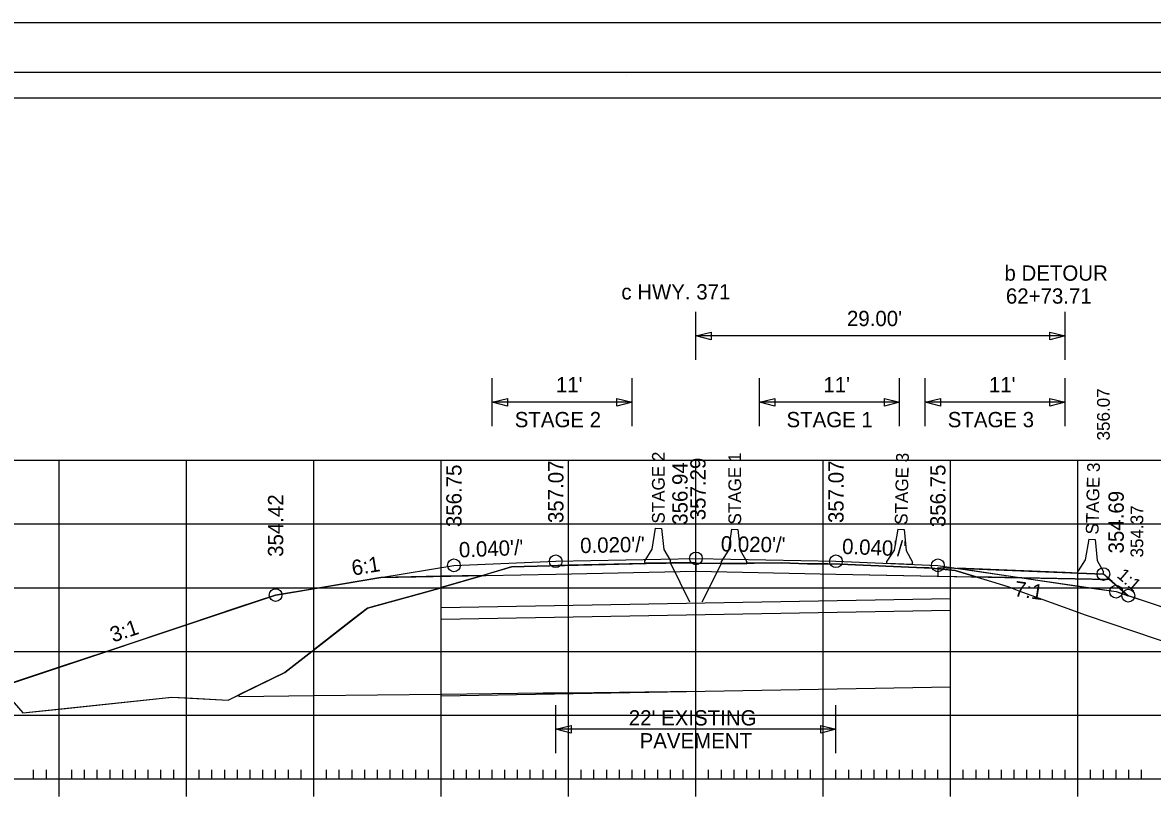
# Model space of a CAD drawing. Extents: x 1368910 to 1369601, y 380116 to 380950.
# Drawn here: x 1369384.7 to 1369473.4, y 380462.3 to 380523.8 of the extents above; entities that cross this region are included whole.
import ezdxf

# ---------------------------------------------------------------- set-up
doc = ezdxf.new("R2010")
doc.units = 0
for name, color, linetype in [('_STAGE 1 CUT', 7, 'Continuous'), ('_STAGE 1 FILL', 7, 'Continuous'), ('_STAGE 2 CUT', 7, 'Continuous'), ('_STAGE 2 FILL', 7, 'Continuous'), ('_STAGE 4 CUT', 7, 'Continuous'), ('Notes', 7, 'Continuous'), ('R_Alt Surface', 7, 'Continuous'), ('R_Axis', 7, 'Continuous'), ('R_Border', 7, 'Continuous'), ('R_CONC BARRIER', 7, 'Continuous'), ('R_Detour', 7, 'Continuous'), ('R_Detour Surface', 7, 'Continuous'), ('R_Exist Surface', 7, 'Continuous'), ('R_Fin Surface', 7, 'Continuous'), ('R_Grid', 7, 'Continuous'), ('R_No Plot', 7, 'Continuous'), ('R_ROW Annot', 7, 'Continuous'), ('R_Water', 7, 'Continuous'), ('R_Xsect Elev', 7, 'Continuous'), ('R_Xsect Elev Detour', 7, 'Continuous'), ('R_Xsect Slope', 7, 'Continuous')]:
    doc.layers.add(name, color=color, linetype=linetype)

msp = doc.modelspace()

# ---------------------------------------------------------------- linework, layer by layer
at = {"layer": '_STAGE 1 CUT'}
for p, q in [((1369417.59, 380479.421), (1369417.584, 380479.421)), ((1369417.59, 380479.422), (1369417.59, 380479.421)), ((1369407.59, 380474.547), (1369407.59, 380474.421)), ((1369407.59, 380474.421), (1369407.428, 380474.421)), ((1369401.707, 380471.019), (1369401.707, 380470.879))]:
    msp.add_line(p, q, dxfattribs=at)
for points in [[(1369437.59, 380481.358), (1369437.453, 380481.364), (1369437.4, 380481.362), (1369437.226, 380481.365), (1369435.665, 380481.359), (1369435.59, 380481.357), (1369435.266, 380481.347), (1369434.761, 380481.344), (1369427.59, 380481.175), (1369427.272, 380481.167), (1369426.922, 380481.156), (1369426.76, 380481.155), (1369426.129, 380481.144), (1369423.12, 380481.045), (1369420.849, 380480.379), (1369417.59, 380479.422)], [(1369437.59, 380471.291), (1369437.59, 380474.421), (1369437.59, 380477.292), (1369437.59, 380478.292), (1369437.59, 380479.421), (1369437.59, 380480.714), (1369437.59, 380481.358)], [(1369417.584, 380479.421), (1369416.004, 380478.957), (1369412.468, 380478.003), (1369411.793, 380477.821), (1369410.717, 380476.983), (1369407.59, 380474.547)], [(1369407.428, 380474.421), (1369405.312, 380472.773), (1369401.707, 380471.019)], [(1369401.707, 380470.879), (1369407.59, 380470.947), (1369417.59, 380471.062), (1369425.59, 380471.154), (1369427.59, 380471.177), (1369437.59, 380471.291)]]:
    msp.add_lwpolyline(points, dxfattribs=at)
at = {"layer": '_STAGE 1 FILL'}
for p, q in [((1369417.59, 380480.314), (1369412.863, 380480.219)), ((1369417.59, 380479.422), (1369420.849, 380480.379)), ((1369420.849, 380480.379), (1369417.59, 380480.314)), ((1369416.004, 380478.957), (1369417.584, 380479.421)), ((1369417.584, 380479.421), (1369417.59, 380479.422)), ((1369410.717, 380476.983), (1369411.793, 380477.821)), ((1369407.59, 380474.547), (1369410.717, 380476.983)), ((1369407.428, 380474.421), (1369407.59, 380474.547)), ((1369405.312, 380472.773), (1369407.428, 380474.421))]:
    msp.add_line(p, q, dxfattribs=at)
for points in [[(1369412.863, 380480.219), (1369408.072, 380479.421), (1369407.59, 380479.34), (1369404.59, 380478.84), (1369401.707, 380477.88), (1369397.59, 380476.507), (1369391.331, 380474.421), (1369387.59, 380473.174), (1369382.958, 380471.63)], [(1369411.793, 380477.821), (1369412.468, 380478.003), (1369416.004, 380478.957)], [(1369382.958, 380471.63), (1369383.222, 380471.359), (1369384.74, 380469.592), (1369387.59, 380469.896), (1369396.43, 380470.839), (1369397.59, 380470.777), (1369400.852, 380470.603), (1369401.707, 380471.019), (1369405.312, 380472.773)]]:
    msp.add_lwpolyline(points, dxfattribs=at)
at = {"layer": '_STAGE 2 CUT'}
for p, q in [((1369437.59, 380481.358), (1369437.59, 380480.714)), ((1369456.59, 380480.334), (1369459.593, 380480.274))]:
    msp.add_line(p, q, dxfattribs=at)
for points in [[(1369459.593, 380480.274), (1369457.961, 380480.777), (1369456.59, 380480.911), (1369456.114, 380480.958), (1369455.879, 380480.975), (1369455.518, 380480.989), (1369448.918, 380481.254), (1369447.952, 380481.284), (1369447.747, 380481.29), (1369446.357, 380481.295), (1369444.967, 380481.357), (1369444.337, 380481.366), (1369441.591, 380481.342), (1369439.996, 380481.329), (1369439.59, 380481.325), (1369439.547, 380481.325), (1369437.638, 380481.356), (1369437.59, 380481.358)], [(1369437.59, 380480.714), (1369448.59, 380480.494), (1369456.59, 380480.334)], [(1369456.59, 380480.334), (1369456.59, 380480.334)]]:
    msp.add_lwpolyline(points, dxfattribs=at)
at = {"layer": '_STAGE 2 FILL'}
for p, q in [((1369463.182, 380480.202), (1369459.593, 380480.274)), ((1369470.078, 380480.064), (1369463.182, 380480.202)), ((1369471.547, 380478.791), (1369470.078, 380480.064)), ((1369486.655, 380473.755), (1369471.547, 380478.791))]:
    msp.add_line(p, q, dxfattribs=at)
for points in [[(1369459.593, 380480.274), (1369461.396, 380479.718), (1369462.172, 380479.488), (1369462.957, 380479.169), (1369467.384, 380477.57), (1369468.157, 380477.297), (1369475.664, 380474.758), (1369478.829, 380473.163), (1369479.747, 380473.116), (1369481.303, 380473.174), (1369482.013, 380474.622), (1369486.38, 380473.721), (1369486.655, 380473.755)], [(1369463.182, 380480.202), (1369463.182, 380480.202)]]:
    msp.add_lwpolyline(points, dxfattribs=at)
at = {"layer": '_STAGE 4 CUT'}
for p, q in [((1369467.59, 380480.567), (1369467.59, 380480.567)), ((1369470.59, 380479.11), (1369471.547, 380478.791))]:
    msp.add_line(p, q, dxfattribs=at)
for points in [[(1369467.59, 380480.567), (1369466.59, 380480.607), (1369458.141, 380480.945)], [(1369458.141, 380480.945), (1369463.182, 380480.202), (1369467.59, 380479.552), (1369468.48, 380479.421), (1369470.59, 380479.11)], [(1369467.592, 380480.567), (1369467.59, 380480.567)], [(1369471.547, 380478.791), (1369470.82, 380479.421), (1369470.275, 380479.893), (1369469.59, 380480.487), (1369467.592, 380480.567)]]:
    msp.add_lwpolyline(points, dxfattribs=at)
at = {"layer": 'R_Alt Surface'}
for points in [[(1369456.59, 380481.007), (1369456.59, 380480.334), (1369470.078, 380480.064)], [(1369412.863, 380480.219), (1369426.59, 380480.494), (1369437.59, 380480.714), (1369448.59, 380480.494), (1369463.182, 380480.202)]]:
    msp.add_lwpolyline(points, dxfattribs=at)
at = {"layer": 'R_Axis'}
for p, q in [((1369387.59, 380463.021), (1369387.59, 380465.821)), ((1369397.59, 380463.021), (1369397.59, 380465.821)), ((1369407.59, 380463.021), (1369407.59, 380465.821)), ((1369417.59, 380463.021), (1369417.59, 380465.821)), ((1369427.59, 380463.021), (1369427.59, 380465.821)), ((1369437.59, 380463.021), (1369437.59, 380465.821)), ((1369447.59, 380463.021), (1369447.59, 380465.821)), ((1369457.59, 380463.021), (1369457.59, 380465.821)), ((1369467.59, 380463.021), (1369467.59, 380465.821)), ((1369385.59, 380464.421), (1369385.59, 380465.121)), ((1369386.59, 380464.421), (1369386.59, 380465.121)), ((1369388.59, 380464.421), (1369388.59, 380465.121)), ((1369389.59, 380464.421), (1369389.59, 380465.121)), ((1369390.59, 380464.421), (1369390.59, 380465.121)), ((1369391.59, 380464.421), (1369391.59, 380465.121)), ((1369392.59, 380464.421), (1369392.59, 380465.121)), ((1369393.59, 380464.421), (1369393.59, 380465.121)), ((1369394.59, 380464.421), (1369394.59, 380465.121)), ((1369395.59, 380464.421), (1369395.59, 380465.121)), ((1369396.59, 380464.421), (1369396.59, 380465.121)), ((1369398.59, 380464.421), (1369398.59, 380465.121)), ((1369399.59, 380464.421), (1369399.59, 380465.121)), ((1369400.59, 380464.421), (1369400.59, 380465.121)), ((1369401.59, 380464.421), (1369401.59, 380465.121)), ((1369402.59, 380464.421), (1369402.59, 380465.121)), ((1369403.59, 380464.421), (1369403.59, 380465.121)), ((1369404.59, 380464.421), (1369404.59, 380465.121)), ((1369405.59, 380464.421), (1369405.59, 380465.121)), ((1369406.59, 380464.421), (1369406.59, 380465.121)), ((1369408.59, 380464.421), (1369408.59, 380465.121)), ((1369409.59, 380464.421), (1369409.59, 380465.121)), ((1369410.59, 380464.421), (1369410.59, 380465.121)), ((1369411.59, 380464.421), (1369411.59, 380465.121)), ((1369412.59, 380464.421), (1369412.59, 380465.121)), ((1369413.59, 380464.421), (1369413.59, 380465.121)), ((1369414.59, 380464.421), (1369414.59, 380465.121)), ((1369415.59, 380464.421), (1369415.59, 380465.121)), ((1369416.59, 380464.421), (1369416.59, 380465.121)), ((1369418.59, 380464.421), (1369418.59, 380465.121)), ((1369419.59, 380464.421), (1369419.59, 380465.121)), ((1369420.59, 380464.421), (1369420.59, 380465.121)), ((1369421.59, 380464.421), (1369421.59, 380465.121)), ((1369422.59, 380464.421), (1369422.59, 380465.121)), ((1369423.59, 380464.421), (1369423.59, 380465.121)), ((1369424.59, 380464.421), (1369424.59, 380465.121)), ((1369425.59, 380464.421), (1369425.59, 380465.121)), ((1369426.59, 380464.421), (1369426.59, 380465.121)), ((1369428.59, 380464.421), (1369428.59, 380465.121)), ((1369429.59, 380464.421), (1369429.59, 380465.121)), ((1369430.59, 380464.421), (1369430.59, 380465.121)), ((1369431.59, 380464.421), (1369431.59, 380465.121)), ((1369432.59, 380464.421), (1369432.59, 380465.121)), ((1369433.59, 380464.421), (1369433.59, 380465.121)), ((1369434.59, 380464.421), (1369434.59, 380465.121)), ((1369435.59, 380464.421), (1369435.59, 380465.121)), ((1369436.59, 380464.421), (1369436.59, 380465.121)), ((1369438.59, 380464.421), (1369438.59, 380465.121)), ((1369439.59, 380464.421), (1369439.59, 380465.121)), ((1369440.59, 380464.421), (1369440.59, 380465.121)), ((1369441.59, 380464.421), (1369441.59, 380465.121)), ((1369442.59, 380464.421), (1369442.59, 380465.121)), ((1369443.59, 380464.421), (1369443.59, 380465.121)), ((1369444.59, 380464.421), (1369444.59, 380465.121)), ((1369445.59, 380464.421), (1369445.59, 380465.121)), ((1369446.59, 380464.421), (1369446.59, 380465.121)), ((1369448.59, 380464.421), (1369448.59, 380465.121)), ((1369449.59, 380464.421), (1369449.59, 380465.121)), ((1369450.59, 380464.421), (1369450.59, 380465.121)), ((1369451.59, 380464.421), (1369451.59, 380465.121)), ((1369452.59, 380464.421), (1369452.59, 380465.121)), ((1369453.59, 380464.421), (1369453.59, 380465.121)), ((1369454.59, 380464.421), (1369454.59, 380465.121)), ((1369455.59, 380464.421), (1369455.59, 380465.121)), ((1369456.59, 380464.421), (1369456.59, 380465.121)), ((1369458.59, 380464.421), (1369458.59, 380465.121)), ((1369459.59, 380464.421), (1369459.59, 380465.121)), ((1369460.59, 380464.421), (1369460.59, 380465.121)), ((1369461.59, 380464.421), (1369461.59, 380465.121)), ((1369462.59, 380464.421), (1369462.59, 380465.121)), ((1369463.59, 380464.421), (1369463.59, 380465.121)), ((1369464.59, 380464.421), (1369464.59, 380465.121)), ((1369465.59, 380464.421), (1369465.59, 380465.121)), ((1369466.59, 380464.421), (1369466.59, 380465.121)), ((1369468.59, 380464.421), (1369468.59, 380465.121)), ((1369469.59, 380464.421), (1369469.59, 380465.121)), ((1369470.59, 380464.421), (1369470.59, 380465.121)), ((1369471.59, 380464.421), (1369471.59, 380465.121)), ((1369472.59, 380464.421), (1369472.59, 380465.121)), ((1369297.59, 380464.421), (1369577.59, 380464.421))]:
    msp.add_line(p, q, dxfattribs=at)
at = {"layer": 'R_Border'}
for p, q in [((1369279.59, 380519.881), (1369595.77, 380519.881)), ((1369432.11, 380519.621), (1369432.11, 380519.621)), ((1369432.11, 380519.621), (1369432.11, 380519.621))]:
    msp.add_line(p, q, dxfattribs=at)
at = {"layer": 'R_CONC BARRIER'}
for p, q in [((1369434.394, 380484.084), (1369434.894, 380484.074)), ((1369440.394, 380484.01), (1369440.894, 380484)), ((1369453.447, 380484.002), (1369453.947, 380483.982)), ((1369468.449, 380483.235), (1369468.948, 380483.215)), ((1369433.59, 380481.399), (1369433.594, 380481.566)), ((1369433.59, 380481.399), (1369435.59, 380481.359)), ((1369435.59, 380481.359), (1369435.593, 380481.526)), ((1369439.59, 380481.325), (1369439.593, 380481.492)), ((1369439.59, 380481.325), (1369441.59, 380481.285)), ((1369441.59, 380481.285), (1369441.593, 380481.452)), ((1369452.59, 380481.334), (1369452.597, 380481.5)), ((1369452.59, 380481.334), (1369454.588, 380481.254)), ((1369454.588, 380481.254), (1369454.595, 380481.42)), ((1369467.592, 380480.567), (1369467.598, 380480.734)), ((1369467.592, 380480.567), (1369469.59, 380480.487)), ((1369469.59, 380480.487), (1369469.597, 380480.654))]:
    msp.add_line(p, q, dxfattribs=at)
for points in [[(1369434.394, 380484.084), (1369434.143, 380482.446), (1369433.594, 380481.566)], [(1369434.894, 380484.074), (1369435.08, 380482.427), (1369435.593, 380481.526)], [(1369440.394, 380484.01), (1369440.142, 380482.372), (1369439.593, 380481.492)], [(1369440.894, 380484), (1369441.079, 380482.353), (1369441.593, 380481.452)], [(1369453.447, 380484.002), (1369453.163, 380482.369), (1369452.597, 380481.5)], [(1369453.947, 380483.982), (1369454.1, 380482.331), (1369454.595, 380481.42)], [(1369468.449, 380483.235), (1369468.165, 380481.602), (1369467.598, 380480.734)], [(1369468.948, 380483.215), (1369469.101, 380481.565), (1369469.597, 380480.654)]]:
    msp.add_lwpolyline(points, dxfattribs=at)
at = {"layer": 'R_Detour'}
for p, q in [((1369437.126, 380478.287), (1369435.59, 380481.359)), ((1369438.076, 380478.297), (1369439.59, 380481.325))]:
    msp.add_line(p, q, dxfattribs=at)
at = {"layer": 'R_Detour Surface'}
msp.add_lwpolyline([(1369456.59, 380481.007), (1369469.59, 380480.487), (1369470.078, 380480.064), (1369471.547, 380478.791)], dxfattribs=at)
at = {"layer": 'R_Exist Surface'}
msp.add_lwpolyline([(1369383.222, 380471.359), (1369384.74, 380469.592), (1369396.43, 380470.839), (1369400.852, 380470.603), (1369405.312, 380472.773), (1369411.793, 380477.821), (1369416.004, 380478.957), (1369423.12, 380481.045), (1369426.129, 380481.144), (1369426.76, 380481.155), (1369426.922, 380481.156), (1369427.272, 380481.167), (1369434.761, 380481.344), (1369435.266, 380481.347), (1369435.665, 380481.359), (1369437.226, 380481.365), (1369437.4, 380481.362), (1369437.453, 380481.364), (1369437.638, 380481.356), (1369439.547, 380481.325), (1369439.996, 380481.329), (1369444.337, 380481.366), (1369444.967, 380481.357), (1369446.357, 380481.295), (1369447.747, 380481.29), (1369447.952, 380481.284), (1369448.918, 380481.254), (1369455.518, 380480.989), (1369455.879, 380480.975), (1369456.114, 380480.958), (1369457.961, 380480.777), (1369461.396, 380479.718), (1369462.172, 380479.488), (1369462.957, 380479.169), (1369467.384, 380477.57), (1369468.157, 380477.297), (1369475.664, 380474.758)], dxfattribs=at)
at = {"layer": 'R_Fin Surface'}
msp.add_lwpolyline([(1369356.006, 380476.231), (1369364.173, 380473.507), (1369371.812, 380470.962), (1369380.955, 380470.962), (1369404.59, 380478.84), (1369412.863, 380480.219), (1369418.59, 380481.174), (1369426.59, 380481.494), (1369437.59, 380481.714), (1369448.59, 380481.494), (1369456.59, 380481.174), (1369463.182, 380480.202), (1369470.59, 380479.11), (1369491.008, 380472.304), (1369498.437, 380472.304), (1369504.565, 380474.345), (1369512.93, 380477.135)], dxfattribs=at)
at = {"layer": 'R_Grid'}
for p, q in [((1369297.59, 380489.421), (1369577.59, 380489.421)), ((1369387.59, 380464.421), (1369387.59, 380489.421)), ((1369397.59, 380464.421), (1369397.59, 380489.421)), ((1369407.59, 380464.421), (1369407.59, 380489.421)), ((1369417.59, 380464.421), (1369417.59, 380489.421)), ((1369427.59, 380464.421), (1369427.59, 380489.421)), ((1369437.59, 380464.421), (1369437.59, 380489.421)), ((1369447.59, 380464.421), (1369447.59, 380489.421)), ((1369457.59, 380464.421), (1369457.59, 380489.421)), ((1369467.59, 380464.421), (1369467.59, 380489.421)), ((1369297.59, 380484.421), (1369577.59, 380484.421)), ((1369297.59, 380479.421), (1369577.59, 380479.421)), ((1369297.59, 380474.421), (1369577.59, 380474.421)), ((1369297.59, 380469.421), (1369577.59, 380469.421)), ((1369297.59, 380464.421), (1369577.59, 380464.421))]:
    msp.add_line(p, q, dxfattribs=at)
at = {"layer": 'R_No Plot'}
for points in [[(1369267.182, 380523.775), (1369600.522, 380523.775), (1369600.522, 380310.438), (1369267.182, 380310.438)], [(1369593.77, 380419.151), (1369281.59, 380419.151), (1369281.59, 380517.881), (1369531.13, 380517.881), (1369531.13, 380508.001), (1369548.67, 380508.001), (1369572.77, 380508.001), (1369572.77, 380485.668), (1369593.77, 380485.668)], [(1369281.59, 380517.881), (1369531.13, 380517.881), (1369531.13, 380508.001), (1369548.67, 380508.001), (1369572.77, 380508.001), (1369572.77, 380485.668), (1369593.77, 380485.668), (1369593.77, 380316.421), (1369281.59, 380316.421)]]:
    msp.add_lwpolyline(points, close=True, dxfattribs=at)
for centre in [(1369418.59, 380481.174), (1369426.59, 380481.494), (1369437.59, 380481.714), (1369448.59, 380481.494), (1369456.59, 380481.174), (1369469.59, 380480.487), (1369404.59, 380478.84), (1369470.59, 380479.11), (1369471.547, 380478.791)]:
    msp.add_circle(centre, 0.5, dxfattribs=at)
at = {"layer": 'R_ROW Annot'}
for p, q in [((1369437.59, 380497.297), (1369437.59, 380501.065)), ((1369466.59, 380497.297), (1369466.59, 380501.065)), ((1369466.59, 380499.181), (1369437.59, 380499.181)), ((1369421.59, 380492.097), (1369421.59, 380495.866)), ((1369432.59, 380492.097), (1369432.59, 380495.866)), ((1369442.59, 380492.097), (1369442.59, 380495.866)), ((1369453.59, 380492.097), (1369453.59, 380495.866)), ((1369455.59, 380492.097), (1369455.59, 380495.866)), ((1369466.59, 380492.097), (1369466.59, 380495.866)), ((1369432.59, 380493.981), (1369421.59, 380493.981)), ((1369453.59, 380493.981), (1369442.59, 380493.981)), ((1369466.59, 380493.981), (1369455.59, 380493.981)), ((1369426.59, 380466.419), (1369426.59, 380470.188)), ((1369448.59, 380466.419), (1369448.59, 380470.188)), ((1369448.59, 380468.304), (1369426.59, 380468.304))]:
    msp.add_line(p, q, dxfattribs=at)
for points in [[(1369438.79, 380498.881), (1369437.59, 380499.181), (1369438.79, 380499.481)], [(1369465.39, 380499.481), (1369466.59, 380499.181), (1369465.39, 380498.881)], [(1369422.79, 380493.681), (1369421.59, 380493.981), (1369422.79, 380494.281)], [(1369431.39, 380494.281), (1369432.59, 380493.981), (1369431.39, 380493.681)], [(1369443.79, 380493.681), (1369442.59, 380493.981), (1369443.79, 380494.281)], [(1369452.39, 380494.281), (1369453.59, 380493.981), (1369452.39, 380493.681)], [(1369456.79, 380493.681), (1369455.59, 380493.981), (1369456.79, 380494.281)], [(1369465.39, 380494.281), (1369466.59, 380493.981), (1369465.39, 380493.681)], [(1369427.79, 380468.004), (1369426.59, 380468.304), (1369427.79, 380468.604)], [(1369447.39, 380468.604), (1369448.59, 380468.304), (1369447.39, 380468.004)]]:
    msp.add_lwpolyline(points, close=True, dxfattribs=at)
at = {"layer": 'R_Water'}
for p, q in [((1369417.59, 380477.859), (1369457.59, 380478.566)), ((1369417.59, 380476.943), (1369457.59, 380477.649)), ((1369417.59, 380470.943), (1369457.59, 380471.649))]:
    msp.add_line(p, q, dxfattribs=at)

# ---------------------------------------------------------------- texts
at = {"layer": 'Notes'}
for s, p in [('b DETOUR', (1369461.821, 380503.515)), ('c HWY. 371', (1369431.74, 380502.043)), ('62+73.71', (1369461.933, 380501.715))]:
    msp.add_text(s, height=1.2, dxfattribs=at).set_placement(p)
at = {"layer": 'R_CONC BARRIER'}
for s, rotation, p in [(' STAGE 2', 90, (1369435.144, 380484.079)), (' STAGE 1', 90, (1369441.144, 380484.005)), (' STAGE 3', 88.85515, (1369454.197, 380483.982)), (' STAGE 3', 88.85515, (1369469.199, 380483.215))]:
    msp.add_text(s, height=1, rotation=rotation, dxfattribs=at).set_placement(p)
at = {"layer": 'R_ROW Annot'}
for s, p in [("29.00'", (1369449.454, 380499.951)), ("11'", (1369426.599, 380494.751)), ("11'", (1369447.599, 380494.751)), ("11'", (1369460.599, 380494.751)), ('STAGE 2', (1369423.367, 380492.012)), ('STAGE 1', (1369444.707, 380492.012)), ('STAGE 3', (1369457.367, 380492.012)), ("22' EXISTING", (1369432.322, 380468.604)), ('PAVEMENT', (1369433.173, 380466.804))]:
    msp.add_text(s, height=1.2, dxfattribs=at).set_placement(p)
at = {"layer": 'R_Xsect Elev'}
for s, p in [('356.75', (1369419.19, 380484.174)), ('357.07', (1369427.19, 380484.494)), ('356.94', (1369436.94, 380484.358)), ('357.29', (1369438.353, 380484.714)), ('357.07', (1369449.19, 380484.494)), ('356.75', (1369457.19, 380484.174)), ('354.42', (1369405.19, 380481.84)), ('354.69', (1369471.19, 380482.11))]:
    msp.add_text(s, height=1.2, rotation=90, dxfattribs=at).set_placement(p)
at = {"layer": 'R_Xsect Elev Detour'}
for s, p in [('356.07', (1369470.09, 380490.977)), ('354.37', (1369472.72, 380481.791))]:
    msp.add_text(s, height=1, rotation=90, dxfattribs=at).set_placement(p)
at = {"layer": 'R_Xsect Slope'}
for s, height, rotation, p in [("0.020'/'", 1.2, 1.14576, (1369428.516, 380482.132)), ("0.020'/'", 1.2, 358.85424, (1369439.54, 380482.275)), ("0.040'/'", 1.2, 2.29061, (1369419.007, 380481.791)), ("0.040'/'", 1.2, 357.70939, (1369449.055, 380482.076)), ('6:1', 1.2, 9.46234, (1369410.66, 380480.359)), ('1:1', 1, 319.08562, (1369470.587, 380480.285)), ('7:1', 1.2, 351.61352, (1369462.542, 380478.77)), ('3:1', 1.2, 18.43493, (1369391.825, 380475.113))]:
    msp.add_text(s, height=height, rotation=rotation, dxfattribs=at).set_placement(p)

doc.saveas('drawing.dxf')
